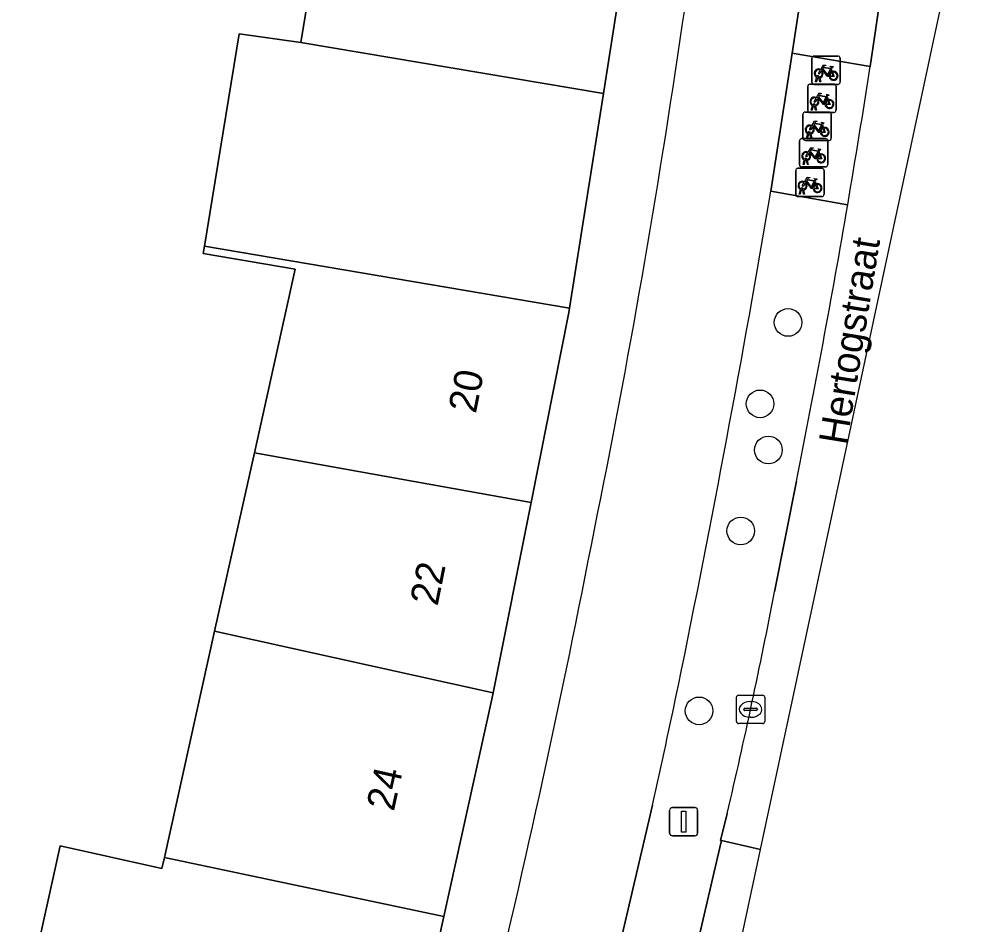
# Model space of a CAD drawing. Extents: x 161087 to 161926, y 382572 to 383873.
# Drawn here: x 161831.18 to 161865.36, y 382671.69 to 382703.67 of the extents above; entities that cross this region are included whole.
import ezdxf

# ---------------------------------------------------------------- set-up
doc = ezdxf.new("R2010")
doc.units = 0
for name, color, linetype in [('IMGEO_Berm_groen', 7, 'Continuous'), ('IMGEO_Berm_open', 7, 'Continuous'), ('IMGEO_Boom', 7, 'Continuous'), ('IMGEO_Erf', 7, 'Continuous'), ('IMGEO_Fietsenrek', 7, 'Continuous'), ('IMGEO_Fietspad_gesloten', 7, 'Continuous'), ('IMGEO_Kolk', 7, 'Continuous'), ('IMGEO_Lichtmast', 7, 'Continuous'), ('IMGEO_Openbare_ruimte_label', 7, 'Continuous'), ('IMGEO_Pand', 7, 'Continuous'), ('IMGEO_Pand_nummerreeks', 7, 'Continuous'), ('IMGEO_Rijbaan_lokaal_gesloten', 7, 'Continuous'), ('IMGEO_Rijbaan_lokaal_open', 7, 'Continuous'), ('IMGEO_Voetpad_open', 7, 'Continuous')]:
    doc.layers.add(name, color=color, linetype=linetype)

msp = doc.modelspace()

# ---------------------------------------------------------------- linework, layer by layer
at = {"layer": 'IMGEO_Berm_groen'}
msp.add_lwpolyline([(161861.855, 382706.161), (161861.36, 382706.245), (161859.099, 382706.489), (161858.483, 382702.48), (161861.244, 382702.01)], close=True, dxfattribs=at)
for points in [[(161860.447, 382697.119), (161857.735, 382697.596)], [(161857.865, 382683.45), (161858.635, 382687.352)], [(161853.553, 382675.913), (161852.26, 382670.369), (161854.859, 382669.81), (161855.93, 382674.411), (161855.988, 382674.658), (161855.957, 382674.665), (161856.192, 382675.618)]]:
    msp.add_lwpolyline(points, dxfattribs=at)
for centre, radius, start, end in [((161342.228, 382785.132), 522.886, 348.41776, 350.36276), ((161524.525, 382754.389), 340.769, 348.65469, 350.32497), ((161650.962, 382723.552), 210.754, 346.85353, 349.03091), ((161498.507, 382754.72), 363.687, 347.48534, 348.1682)]:
    msp.add_arc(centre, radius, start, end, dxfattribs=at)
at = {"layer": 'IMGEO_Berm_open'}
msp.add_lwpolyline([(161861.244, 382702.01), (161858.483, 382702.48), (161857.735, 382697.596), (161860.447, 382697.119)], dxfattribs=at)
msp.add_arc((161509.811, 382756.766), 355.674, 350.34572, 351.14401, dxfattribs=at)
at = {"layer": 'IMGEO_Boom'}
for centre in [(161858.342, 382692.963), (161857.353, 382690.087), (161857.647, 382688.456), (161856.669, 382685.598), (161855.197, 382679.24)]:
    msp.add_circle(centre, 0.489, dxfattribs=at)
at = {"layer": 'IMGEO_Erf'}
msp.add_lwpolyline([(161831.177, 382667.968), (161832.624, 382674.469), (161836.213, 382673.67), (161836.301, 382674.064), (161838.078, 382682.055), (161839.481, 382688.359), (161840.923, 382694.843), (161837.672, 382695.4), (161837.715, 382695.659), (161838.947, 382703.161), (161841.12, 382702.859), (161841.626, 382705.941)], dxfattribs=at)
at = {"layer": 'IMGEO_Fietsenrek'}
for p, q in [((161859.181, 382701.45), (161859.181, 382702.291)), ((161859.181, 382702.291), (161859.181, 382701.45)), ((161859.256, 382702.375), (161860.097, 382702.375)), ((161860.097, 382702.375), (161859.256, 382702.375)), ((161860.181, 382702.3), (161860.181, 382701.459)), ((161860.181, 382701.459), (161860.181, 382702.3)), ((161859.308, 382701.459), (161859.347, 382701.619)), ((161859.377, 382701.607), (161859.342, 382701.459)), ((161859.419, 382701.631), (161859.418, 382701.635)), ((161859.45, 382701.642), (161859.451, 382701.635)), ((161859.458, 382701.605), (161859.493, 382701.459)), ((161859.868, 382701.924), (161859.904, 382701.829)), ((161859.035, 382700.455), (161859.035, 382701.296)), ((161859.035, 382701.296), (161859.035, 382700.455)), ((161859.11, 382701.38), (161859.951, 382701.38)), ((161859.951, 382701.38), (161859.11, 382701.38)), ((161860.106, 382701.375), (161859.265, 382701.375)), ((161859.265, 382701.375), (161860.106, 382701.375)), ((161859.342, 382701.459), (161859.308, 382701.459)), ((161859.46, 382701.459), (161859.426, 382701.601)), ((161859.493, 382701.459), (161859.46, 382701.459)), ((161860.035, 382701.305), (161860.035, 382700.464)), ((161860.035, 382700.464), (161860.035, 382701.305)), ((161859.722, 382700.929), (161859.758, 382700.834)), ((161859.162, 382700.464), (161859.201, 382700.624)), ((161859.231, 382700.612), (161859.196, 382700.464)), ((161859.273, 382700.636), (161859.272, 382700.64)), ((161859.314, 382700.464), (161859.28, 382700.606)), ((161859.304, 382700.647), (161859.305, 382700.64)), ((161859.312, 382700.61), (161859.347, 382700.464)), ((161858.868, 382699.469), (161858.868, 382700.31)), ((161858.868, 382700.31), (161858.868, 382699.469)), ((161858.943, 382700.394), (161859.784, 382700.394)), ((161859.784, 382700.394), (161858.943, 382700.394)), ((161859.96, 382700.38), (161859.119, 382700.38)), ((161859.119, 382700.38), (161859.96, 382700.38)), ((161859.196, 382700.464), (161859.162, 382700.464)), ((161859.347, 382700.464), (161859.314, 382700.464)), ((161859.868, 382700.319), (161859.868, 382699.478)), ((161859.868, 382699.478), (161859.868, 382700.319)), ((161859.555, 382699.943), (161859.591, 382699.848)), ((161858.995, 382699.478), (161859.034, 382699.638)), ((161859.064, 382699.626), (161859.029, 382699.478)), ((161859.106, 382699.65), (161859.105, 382699.654)), ((161859.147, 382699.478), (161859.113, 382699.62)), ((161859.137, 382699.661), (161859.138, 382699.654)), ((161859.145, 382699.624), (161859.18, 382699.478)), ((161858.743, 382698.533), (161858.743, 382699.374)), ((161858.743, 382699.374), (161858.743, 382698.533)), ((161858.818, 382699.458), (161859.659, 382699.458)), ((161859.659, 382699.458), (161858.818, 382699.458)), ((161859.793, 382699.394), (161858.952, 382699.394)), ((161858.952, 382699.394), (161859.793, 382699.394)), ((161859.029, 382699.478), (161858.995, 382699.478)), ((161859.18, 382699.478), (161859.147, 382699.478)), ((161859.743, 382699.383), (161859.743, 382698.542)), ((161859.743, 382698.542), (161859.743, 382699.383)), ((161859.43, 382699.007), (161859.466, 382698.912)), ((161858.87, 382698.542), (161858.909, 382698.702)), ((161858.904, 382698.542), (161858.87, 382698.542)), ((161858.939, 382698.69), (161858.904, 382698.542)), ((161858.981, 382698.714), (161858.98, 382698.718)), ((161859.022, 382698.542), (161858.988, 382698.684)), ((161859.012, 382698.725), (161859.013, 382698.718)), ((161859.02, 382698.688), (161859.055, 382698.542)), ((161859.055, 382698.542), (161859.022, 382698.542)), ((161858.612, 382697.483), (161858.612, 382698.324)), ((161858.612, 382698.324), (161858.612, 382697.483)), ((161858.687, 382698.408), (161859.528, 382698.408)), ((161859.528, 382698.408), (161858.687, 382698.408)), ((161859.668, 382698.458), (161858.827, 382698.458)), ((161858.827, 382698.458), (161859.668, 382698.458)), ((161859.612, 382698.333), (161859.612, 382697.492)), ((161859.612, 382697.492), (161859.612, 382698.333)), ((161859.299, 382697.957), (161859.335, 382697.862)), ((161858.739, 382697.492), (161858.778, 382697.652)), ((161858.808, 382697.64), (161858.773, 382697.492)), ((161858.85, 382697.664), (161858.849, 382697.668)), ((161858.891, 382697.492), (161858.857, 382697.634)), ((161858.881, 382697.675), (161858.882, 382697.668)), ((161858.889, 382697.638), (161858.924, 382697.492)), ((161859.537, 382697.408), (161858.696, 382697.408)), ((161858.696, 382697.408), (161859.537, 382697.408)), ((161858.773, 382697.492), (161858.739, 382697.492)), ((161858.924, 382697.492), (161858.891, 382697.492))]:
    msp.add_line(p, q, dxfattribs=at)
for points in [[(161859.494, 382701.901), (161859.589, 382702.065), (161859.675, 382702.051), (161859.677, 382702.042), (161859.621, 382702.031), (161859.594, 382701.986), (161859.85, 382701.945)], [(161859.837, 382701.92), (161859.58, 382701.961), (161859.563, 382701.932), (161859.73, 382701.712), (161859.837, 382701.92)], [(161859.85, 382701.945), (161859.875, 382701.994), (161859.869, 382701.998), (161859.846, 382702.002), (161859.834, 382702.009), (161859.833, 382702.012), (161859.835, 382702.017), (161859.93, 382702.002), (161859.932, 382701.992), (161859.922, 382701.979), (161859.91, 382701.973), (161859.896, 382701.979), (161859.868, 382701.924)], [(161859.515, 382701.849), (161859.463, 382701.759), (161859.423, 382701.734), (161859.424, 382701.781), (161859.479, 382701.875)], [(161859.79, 382701.657), (161859.74, 382701.657), (161859.549, 382701.908), (161859.53, 382701.876)], [(161859.885, 382701.822), (161859.855, 382701.899), (161859.746, 382701.681), (161859.789, 382701.681)], [(161859.819, 382701.681), (161859.939, 382701.68), (161859.895, 382701.794)], [(161859.915, 382701.801), (161859.97, 382701.656), (161859.82, 382701.656)], [(161859.348, 382700.906), (161859.443, 382701.07), (161859.529, 382701.056), (161859.531, 382701.047), (161859.475, 382701.036), (161859.448, 382700.991), (161859.704, 382700.95)], [(161859.691, 382700.925), (161859.434, 382700.966), (161859.417, 382700.937), (161859.584, 382700.717), (161859.691, 382700.925)], [(161859.704, 382700.95), (161859.729, 382700.999), (161859.723, 382701.003), (161859.7, 382701.007), (161859.688, 382701.014), (161859.687, 382701.017), (161859.689, 382701.022), (161859.784, 382701.007), (161859.786, 382700.997), (161859.776, 382700.984), (161859.764, 382700.978), (161859.75, 382700.984), (161859.722, 382700.929)], [(161859.369, 382700.854), (161859.317, 382700.764), (161859.277, 382700.739), (161859.278, 382700.786), (161859.333, 382700.88)], [(161859.644, 382700.662), (161859.594, 382700.662), (161859.403, 382700.913), (161859.384, 382700.881)], [(161859.739, 382700.827), (161859.709, 382700.904), (161859.6, 382700.686), (161859.643, 382700.686)], [(161859.673, 382700.686), (161859.793, 382700.685), (161859.749, 382700.799)], [(161859.769, 382700.806), (161859.824, 382700.661), (161859.674, 382700.661)], [(161859.202, 382699.868), (161859.15, 382699.778), (161859.11, 382699.753), (161859.111, 382699.8), (161859.166, 382699.894)], [(161859.181, 382699.92), (161859.276, 382700.084), (161859.362, 382700.07), (161859.364, 382700.061), (161859.308, 382700.05), (161859.281, 382700.005), (161859.537, 382699.964)], [(161859.477, 382699.676), (161859.427, 382699.676), (161859.236, 382699.927), (161859.217, 382699.895)], [(161859.524, 382699.939), (161859.267, 382699.98), (161859.25, 382699.951), (161859.417, 382699.731), (161859.524, 382699.939)], [(161859.572, 382699.841), (161859.542, 382699.918), (161859.433, 382699.7), (161859.476, 382699.7)], [(161859.537, 382699.964), (161859.562, 382700.013), (161859.556, 382700.017), (161859.533, 382700.021), (161859.521, 382700.028), (161859.52, 382700.031), (161859.522, 382700.036), (161859.617, 382700.021), (161859.619, 382700.011), (161859.609, 382699.998), (161859.597, 382699.992), (161859.583, 382699.998), (161859.555, 382699.943)], [(161859.506, 382699.7), (161859.626, 382699.699), (161859.582, 382699.813)], [(161859.602, 382699.82), (161859.657, 382699.675), (161859.507, 382699.675)], [(161859.077, 382698.932), (161859.025, 382698.842), (161858.985, 382698.817), (161858.986, 382698.864), (161859.041, 382698.958)], [(161859.056, 382698.984), (161859.151, 382699.148), (161859.237, 382699.134), (161859.239, 382699.125), (161859.183, 382699.114), (161859.156, 382699.069), (161859.412, 382699.028)], [(161859.352, 382698.74), (161859.302, 382698.74), (161859.111, 382698.991), (161859.092, 382698.959)], [(161859.399, 382699.003), (161859.142, 382699.044), (161859.125, 382699.015), (161859.292, 382698.795), (161859.399, 382699.003)], [(161859.447, 382698.905), (161859.417, 382698.982), (161859.308, 382698.764), (161859.351, 382698.764)], [(161859.381, 382698.764), (161859.501, 382698.763), (161859.457, 382698.877)], [(161859.477, 382698.884), (161859.532, 382698.739), (161859.382, 382698.739)], [(161859.412, 382699.028), (161859.437, 382699.077), (161859.431, 382699.081), (161859.408, 382699.085), (161859.396, 382699.092), (161859.395, 382699.095), (161859.397, 382699.1), (161859.492, 382699.085), (161859.494, 382699.075), (161859.484, 382699.062), (161859.472, 382699.056), (161859.458, 382699.062), (161859.43, 382699.007)], [(161858.946, 382697.882), (161858.894, 382697.792), (161858.854, 382697.767), (161858.855, 382697.814), (161858.91, 382697.908)], [(161858.925, 382697.934), (161859.02, 382698.098), (161859.106, 382698.084), (161859.108, 382698.075), (161859.052, 382698.064), (161859.025, 382698.019), (161859.281, 382697.978)], [(161859.221, 382697.69), (161859.171, 382697.69), (161858.98, 382697.941), (161858.961, 382697.909)], [(161859.268, 382697.953), (161859.011, 382697.994), (161858.994, 382697.965), (161859.161, 382697.745), (161859.268, 382697.953)], [(161859.316, 382697.855), (161859.286, 382697.932), (161859.177, 382697.714), (161859.22, 382697.714)], [(161859.281, 382697.978), (161859.306, 382698.027), (161859.3, 382698.031), (161859.277, 382698.035), (161859.265, 382698.042), (161859.264, 382698.045), (161859.266, 382698.05), (161859.361, 382698.035), (161859.363, 382698.025), (161859.353, 382698.012), (161859.341, 382698.006), (161859.327, 382698.012), (161859.299, 382697.957)], [(161859.25, 382697.714), (161859.37, 382697.713), (161859.326, 382697.827)], [(161859.346, 382697.834), (161859.401, 382697.689), (161859.251, 382697.689)]]:
    msp.add_lwpolyline(points, dxfattribs=at)
for centre, radius, start, end in [((161859.259, 382702.297), 0.0779, 92.4484, 184.2845), ((161859.259, 382702.297), 0.0779, 92.4484, 184.2845), ((161860.103, 382702.297), 0.0779, 2.4484, 94.2845), ((161860.103, 382702.297), 0.0779, 2.4484, 94.2845), ((161859.421, 382701.76), 0.159, 62.6766, 242.1369), ((161859.421, 382701.76), 0.129, 63.3192, 238.903), ((161859.401, 382701.631), 0.0499, 12.8025, 158.6934), ((161859.421, 382701.76), 0.159, 253.9967, 271.7867), ((161859.401, 382701.631), 0.0174, 12.8025, 163.4502), ((161859.421, 382701.76), 0.129, 253.415, 269.0204), ((161859.421, 382701.76), 0.129, 283.6043, 43.4302), ((161859.421, 382701.76), 0.159, 283.5766, 46.6042), ((161859.948, 382701.676), 0.159, 113.3408, 178.3217), ((161859.948, 382701.676), 0.159, 187.0065, 105.7708), ((161859.948, 382701.676), 0.129, 113.923, 177.9556), ((161859.948, 382701.676), 0.129, 188.6715, 104.5883), ((161859.113, 382701.302), 0.0779, 92.4484, 184.2845), ((161859.113, 382701.302), 0.0779, 92.4484, 184.2845), ((161859.259, 382701.453), 0.0779, 182.4484, 274.2845), ((161859.259, 382701.453), 0.0779, 182.4484, 274.2845), ((161859.957, 382701.302), 0.0779, 2.4484, 94.2845), ((161859.957, 382701.302), 0.0779, 2.4484, 94.2845), ((161860.103, 382701.453), 0.0779, 272.4484, 4.2845), ((161860.103, 382701.453), 0.0779, 272.4484, 4.2845), ((161859.275, 382700.765), 0.159, 62.6766, 242.1369), ((161859.275, 382700.765), 0.129, 63.3192, 238.903), ((161859.255, 382700.636), 0.0499, 12.8025, 158.6934), ((161859.275, 382700.765), 0.159, 253.9967, 271.7867), ((161859.255, 382700.636), 0.0174, 12.8025, 163.4502), ((161859.275, 382700.765), 0.129, 253.415, 269.0204), ((161859.275, 382700.765), 0.129, 283.6043, 43.4302), ((161859.275, 382700.765), 0.159, 283.5766, 46.6042), ((161859.802, 382700.681), 0.159, 113.3408, 178.3217), ((161859.802, 382700.681), 0.159, 187.0065, 105.7708), ((161859.802, 382700.681), 0.129, 113.923, 177.9556), ((161859.802, 382700.681), 0.129, 188.6715, 104.5883), ((161858.946, 382700.316), 0.0779, 92.4484, 184.2845), ((161858.946, 382700.316), 0.0779, 92.4484, 184.2845), ((161859.113, 382700.458), 0.0779, 182.4484, 274.2845), ((161859.113, 382700.458), 0.0779, 182.4484, 274.2845), ((161859.79, 382700.316), 0.0779, 2.4484, 94.2845), ((161859.79, 382700.316), 0.0779, 2.4484, 94.2845), ((161859.957, 382700.458), 0.0779, 272.4484, 4.2845), ((161859.957, 382700.458), 0.0779, 272.4484, 4.2845), ((161859.108, 382699.779), 0.159, 62.6766, 242.1369), ((161859.108, 382699.779), 0.129, 63.3192, 238.903), ((161859.108, 382699.779), 0.159, 283.5766, 46.6042), ((161859.088, 382699.65), 0.0499, 12.8025, 158.6934), ((161859.108, 382699.779), 0.159, 253.9967, 271.7867), ((161859.088, 382699.65), 0.0174, 12.8025, 163.4502), ((161859.108, 382699.779), 0.129, 253.415, 269.0204), ((161859.108, 382699.779), 0.129, 283.6043, 43.4302), ((161859.635, 382699.695), 0.159, 113.3408, 178.3217), ((161859.635, 382699.695), 0.159, 187.0065, 105.7708), ((161859.635, 382699.695), 0.129, 113.923, 177.9556), ((161859.635, 382699.695), 0.129, 188.6715, 104.5883), ((161858.821, 382699.38), 0.0779, 92.4484, 184.2845), ((161858.821, 382699.38), 0.0779, 92.4484, 184.2845), ((161858.946, 382699.472), 0.0779, 182.4484, 274.2845), ((161858.946, 382699.472), 0.0779, 182.4484, 274.2845), ((161859.665, 382699.38), 0.0779, 2.4484, 94.2845), ((161859.665, 382699.38), 0.0779, 2.4484, 94.2845), ((161859.79, 382699.472), 0.0779, 272.4484, 4.2845), ((161859.79, 382699.472), 0.0779, 272.4484, 4.2845), ((161858.983, 382698.843), 0.159, 62.6766, 242.1369), ((161858.983, 382698.843), 0.129, 63.3192, 238.903), ((161858.983, 382698.843), 0.129, 283.6043, 43.4302), ((161858.983, 382698.843), 0.159, 283.5766, 46.6042), ((161859.51, 382698.759), 0.159, 113.3408, 178.3217), ((161859.51, 382698.759), 0.159, 187.0065, 105.7708), ((161859.51, 382698.759), 0.129, 113.923, 177.9556), ((161859.51, 382698.759), 0.129, 188.6715, 104.5883), ((161858.821, 382698.536), 0.0779, 182.4484, 274.2845), ((161858.821, 382698.536), 0.0779, 182.4484, 274.2845), ((161858.963, 382698.714), 0.0499, 12.8025, 158.6934), ((161858.983, 382698.843), 0.159, 253.9967, 271.7867), ((161858.963, 382698.714), 0.0174, 12.8025, 163.4502), ((161858.983, 382698.843), 0.129, 253.415, 269.0204), ((161859.665, 382698.536), 0.0779, 272.4484, 4.2845), ((161859.665, 382698.536), 0.0779, 272.4484, 4.2845), ((161858.69, 382698.33), 0.0779, 92.4484, 184.2845), ((161858.69, 382698.33), 0.0779, 92.4484, 184.2845), ((161859.534, 382698.33), 0.0779, 2.4484, 94.2845), ((161859.534, 382698.33), 0.0779, 2.4484, 94.2845), ((161858.852, 382697.793), 0.159, 62.6766, 242.1369), ((161858.852, 382697.793), 0.129, 63.3192, 238.903), ((161858.852, 382697.793), 0.129, 283.6043, 43.4302), ((161858.852, 382697.793), 0.159, 283.5766, 46.6042), ((161859.379, 382697.709), 0.159, 113.3408, 178.3217), ((161859.379, 382697.709), 0.159, 187.0065, 105.7708), ((161858.832, 382697.664), 0.0499, 12.8025, 158.6934), ((161858.852, 382697.793), 0.159, 253.9967, 271.7867), ((161858.832, 382697.664), 0.0174, 12.8025, 163.4502), ((161858.852, 382697.793), 0.129, 253.415, 269.0204), ((161859.379, 382697.709), 0.129, 113.923, 177.9556), ((161859.379, 382697.709), 0.129, 188.6715, 104.5883), ((161858.69, 382697.486), 0.0779, 182.4484, 274.2845), ((161858.69, 382697.486), 0.0779, 182.4484, 274.2845), ((161859.534, 382697.486), 0.0779, 272.4484, 4.2845), ((161859.534, 382697.486), 0.0779, 272.4484, 4.2845)]:
    msp.add_arc(centre, radius, start, end, dxfattribs=at)
at = {"layer": 'IMGEO_Fietspad_gesloten'}
for points in [[(161857.735, 382697.596), (161858.483, 382702.48), (161859.099, 382706.489)], [(161840.604, 382620.414), (161842.421, 382628.201), (161843.11, 382631.153), (161846.012, 382643.59), (161847.831, 382651.388), (161851.196, 382665.811), (161852.26, 382670.369), (161853.553, 382675.913)]]:
    msp.add_lwpolyline(points, dxfattribs=at)
for centre, radius, start, end in [((161515.74, 382757.93), 343.21, 350.8781, 353.93592), ((161540.5, 382749.004), 317.387, 348.48509, 351.76057), ((161342.228, 382785.132), 522.886, 348.41776, 350.36276), ((161488.632, 382755.782), 369.582, 346.2595, 349.06058), ((161498.507, 382754.72), 363.687, 347.48534, 348.1682)]:
    msp.add_arc(centre, radius, start, end, dxfattribs=at)
at = {"layer": 'IMGEO_Kolk'}
for p, q in [((161856.59, 382679.794), (161857.442, 382679.794)), ((161856.515, 382678.868), (161856.515, 382679.72)), ((161857.003, 382679.574), (161857.028, 382679.574)), ((161857.516, 382679.72), (161857.516, 382678.868)), ((161856.774, 382679.288), (161856.774, 382679.3)), ((161857.212, 382679.251), (161856.814, 382679.251)), ((161856.817, 382679.337), (161857.215, 382679.337)), ((161857.258, 382679.3), (161857.258, 382679.288)), ((161857.442, 382678.794), (161856.59, 382678.794)), ((161857.026, 382679.014), (161857.001, 382679.014))]:
    msp.add_line(p, q, dxfattribs=at)
for points in [[(161856.59, 382679.794), (161857.442, 382679.794)], [(161856.515, 382678.868), (161856.515, 382679.72)], [(161857.516, 382679.72), (161857.516, 382678.868)], [(161857.442, 382678.794), (161856.59, 382678.794)]]:
    msp.add_lwpolyline(points, dxfattribs=at)
for centre, radius, start, end in [((161856.592, 382679.718), 0.0765, 91.552, 178.448), ((161856.592, 382679.718), 0.0765, 91.552, 178.448), ((161857.44, 382679.718), 0.0765, 1.552, 88.448), ((161857.44, 382679.718), 0.0765, 1.552, 88.448), ((161856.814, 382679.297), 0.0403, 85.8775, 175.7526), ((161856.811, 382679.287), 0.0366, 178.938, 274.7102), ((161857.215, 382679.294), 0.043, 264.8664, 352.4533), ((161857.219, 382679.299), 0.0386, 1.7309, 96.639), ((161856.592, 382678.87), 0.0765, 181.552, 268.448), ((161856.592, 382678.87), 0.0765, 181.552, 268.448), ((161857.44, 382678.87), 0.0765, 271.552, 358.448), ((161857.44, 382678.87), 0.0765, 271.552, 358.448)]:
    msp.add_arc(centre, radius, start, end, dxfattribs=at)
for centre, major_axis, ratio, start_param, end_param in [((161857.002, 382679.294), (-0.387, 0.002), 0.722429, 4.712389, 7.853982), ((161857.027, 382679.294), (-0.39, 0.002), 0.717154, 1.570796, 4.712389)]:
    msp.add_ellipse(centre, major_axis=major_axis, ratio=ratio, start_param=start_param, end_param=end_param, dxfattribs=at)
at = {"layer": 'IMGEO_Lichtmast'}
for p, q in [((161854.156, 382674.925), (161854.156, 382675.725)), ((161854.156, 382675.725), (161854.156, 382674.925)), ((161854.256, 382675.825), (161855.046, 382675.825)), ((161855.046, 382675.825), (161854.256, 382675.825)), ((161855.146, 382675.725), (161855.146, 382674.925)), ((161855.146, 382674.925), (161855.146, 382675.725)), ((161855.046, 382674.825), (161854.256, 382674.825)), ((161854.256, 382674.825), (161855.046, 382674.825))]:
    msp.add_line(p, q, dxfattribs=at)
msp.add_lwpolyline([(161854.576, 382675.7), (161854.726, 382675.7), (161854.726, 382674.95), (161854.576, 382674.95), (161854.576, 382675.7)], dxfattribs=at)
for centre, start, end in [((161854.256, 382675.725), 90, 180), ((161854.256, 382675.725), 90, 180), ((161855.046, 382675.725), 0, 90), ((161855.046, 382675.725), 360, 90), ((161854.256, 382674.925), 180, 270), ((161854.256, 382674.925), 180, 270), ((161855.046, 382674.925), 270, 0), ((161855.046, 382674.925), 270, 0)]:
    msp.add_arc(centre, 0.1, start, end, dxfattribs=at)
at = {"layer": 'IMGEO_Pand'}
for points in [[(161841.12, 382702.859), (161851.814, 382701.048), (161852.844, 382707.598), (161847.875, 382708.151), (161842.351, 382708.766), (161838.463, 382709.199), (161838.025, 382706.533), (161841.626, 382705.941)], [(161841.12, 382702.859), (161838.947, 382703.161), (161837.715, 382695.659), (161850.622, 382693.473), (161851.814, 382701.048)], [(161839.481, 382688.359), (161849.258, 382686.598), (161850.596, 382693.309), (161850.622, 382693.473), (161837.715, 382695.659), (161837.672, 382695.4), (161840.923, 382694.843)], [(161839.481, 382688.359), (161838.078, 382682.055), (161847.919, 382679.881), (161849.258, 382686.598)], [(161836.301, 382674.064), (161846.175, 382671.975), (161847.875, 382679.658), (161847.919, 382679.881), (161838.078, 382682.055)], [(161834.798, 382667.21), (161844.664, 382665.145), (161846.175, 382671.975), (161836.301, 382674.064), (161836.213, 382673.67), (161832.624, 382674.469), (161831.177, 382667.968)]]:
    msp.add_lwpolyline(points, close=True, dxfattribs=at)
at = {"layer": 'IMGEO_Rijbaan_lokaal_gesloten'}
for points in [[(161857.368, 382674.342), (161865.358, 382711.665), (161862.582, 382712.012), (161862.334, 382709.651), (161861.855, 382706.161), (161861.244, 382702.01)], [(161858.635, 382687.352), (161857.865, 382683.45)], [(161856.192, 382675.618), (161855.957, 382674.665), (161855.988, 382674.658), (161857.368, 382674.342)]]:
    msp.add_lwpolyline(points, dxfattribs=at)
for centre, radius, start, end in [((161509.811, 382756.766), 355.674, 350.34572, 351.14401), ((161524.525, 382754.389), 340.769, 348.65469, 350.32497), ((161650.962, 382723.552), 210.754, 346.85353, 349.03091)]:
    msp.add_arc(centre, radius, start, end, dxfattribs=at)
at = {"layer": 'IMGEO_Rijbaan_lokaal_open'}
msp.add_lwpolyline([(161854.413, 382660.541), (161857.368, 382674.342), (161855.988, 382674.658), (161855.93, 382674.411), (161854.859, 382669.81), (161853.788, 382665.214), (161852.827, 382661.087), (161852.849, 382661.082), (161852.794, 382660.846)], close=True, dxfattribs=at)
at = {"layer": 'IMGEO_Voetpad_open'}
msp.add_lwpolyline([(161858.54, 382773.49), (161857.067, 382750), (161856.985, 382748.691), (161856.266, 382740.106), (161855.594, 382732.092), (161854.831, 382724.638), (161853.975, 382716.944), (161853.217, 382710.138), (161852.844, 382707.598), (161851.814, 382701.048), (161850.622, 382693.473), (161850.596, 382693.309), (161849.258, 382686.598), (161847.919, 382679.881), (161847.875, 382679.658), (161846.175, 382671.975), (161844.664, 382665.145)], dxfattribs=at)
for centre, radius, start, end in [((161515.74, 382757.93), 343.21, 350.8781, 353.93592), ((161540.5, 382749.004), 317.387, 348.48509, 351.76057), ((161488.632, 382755.782), 369.582, 346.2595, 349.06058)]:
    msp.add_arc(centre, radius, start, end, dxfattribs=at)

# ---------------------------------------------------------------- texts
at = {"layer": 'IMGEO_Openbare_ruimte_label'}
msp.add_text('Hertogstraat', height=1, rotation=80.7355, dxfattribs=at).set_placement((161860.409, 382688.606))
at = {"layer": 'IMGEO_Pand_nummerreeks'}
for s, rotation, p in [('20', 78.7824, (161847.307, 382689.719)), ('22', 78.7272, (161845.955, 382682.919)), ('24', 77.5574, (161844.408, 382675.664))]:
    msp.add_text(s, height=1, rotation=rotation, dxfattribs=at).set_placement(p)

doc.saveas('drawing.dxf')
